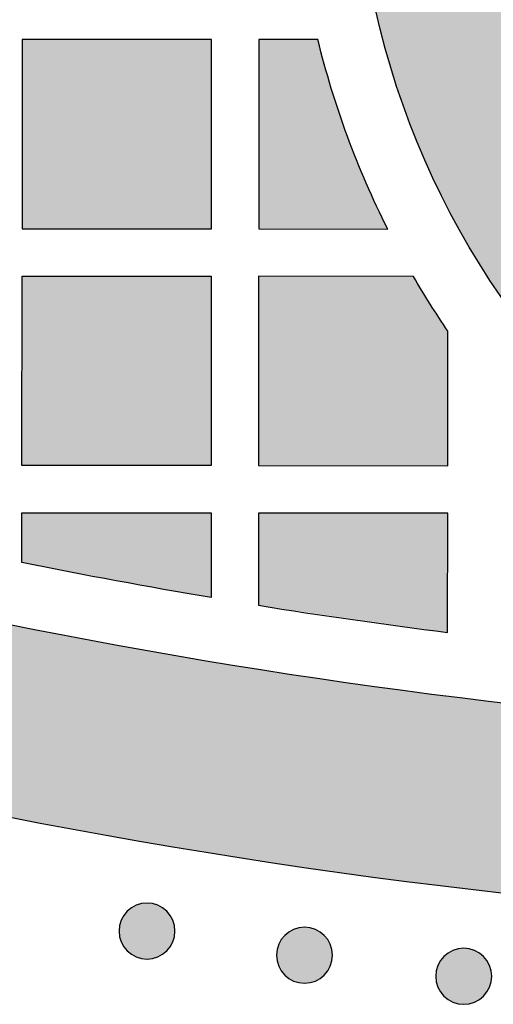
# Model space of a CAD drawing. Header units: millimetres. Extents: x -3873 to -97, y 912 to 4165.
# Tile 380 of 656: x -1729 to -1699, y 2516 to 2578. Entities that reach past the tile are written whole.
import ezdxf

# ---------------------------------------------------------------- set-up
doc = ezdxf.new("R2010")
doc.units = ezdxf.units.MM
doc.layers.add('pattern', color=7, linetype='Continuous', true_color=0x000000)

msp = doc.modelspace()

# ---------------------------------------------------------------- hatches: boundary and pattern name
at = {"layer": 'pattern'}
for points in [[(-1656.793, 2630.508), (-1657.667, 2630.456), (-1658.547, 2630.384), (-1659.433, 2630.293), (-1660.324, 2630.181), (-1661.219, 2630.048), (-1662.117, 2629.894), (-1663.019, 2629.718), (-1663.922, 2629.521), (-1664.827, 2629.301), (-1665.733, 2629.059), (-1666.638, 2628.795), (-1667.543, 2628.507), (-1668.446, 2628.196), (-1669.346, 2627.863), (-1670.243, 2627.506), (-1671.136, 2627.125), (-1672.024, 2626.722), (-1672.905, 2626.295), (-1673.78, 2625.845), (-1674.647, 2625.372), (-1675.505, 2624.877), (-1676.353, 2624.358), (-1677.192, 2623.818), (-1678.018, 2623.255), (-1678.833, 2622.67), (-1679.635, 2622.064), (-1680.423, 2621.438), (-1681.196, 2620.79), (-1681.954, 2620.123), (-1682.695, 2619.437), (-1683.42, 2618.732), (-1684.127, 2618.008), (-1684.816, 2617.268), (-1685.486, 2616.51), (-1686.136, 2615.737), (-1686.766, 2614.948), (-1687.376, 2614.145), (-1687.964, 2613.328), (-1688.531, 2612.498), (-1689.076, 2611.656), (-1689.599, 2610.804), (-1690.099, 2609.941), (-1690.577, 2609.068), (-1691.031, 2608.188), (-1691.462, 2607.299), (-1691.87, 2606.404), (-1692.254, 2605.503), (-1692.615, 2604.597), (-1692.952, 2603.688), (-1693.266, 2602.775), (-1693.556, 2601.859), (-1693.823, 2600.943), (-1694.068, 2600.025), (-1694.289, 2599.108), (-1694.487, 2598.192), (-1694.664, 2597.278), (-1694.818, 2596.366), (-1694.95, 2595.457), (-1695.061, 2594.552), (-1695.151, 2593.652), (-1695.221, 2592.757), (-1695.27, 2591.868), (-1695.3, 2590.985), (-1695.31, 2590.109), (-1695.301, 2589.233), (-1695.273, 2588.35), (-1695.225, 2587.461), (-1695.157, 2586.566), (-1695.069, 2585.665), (-1694.96, 2584.76), (-1694.829, 2583.852), (-1694.676, 2582.939), (-1694.501, 2582.025), (-1694.304, 2581.108), (-1694.085, 2580.191), (-1693.842, 2579.273), (-1693.577, 2578.356), (-1693.288, 2577.44), (-1692.976, 2576.526), (-1692.64, 2575.616), (-1692.281, 2574.71), (-1691.898, 2573.808), (-1691.492, 2572.912), (-1691.063, 2572.023), (-1690.61, 2571.141), (-1690.134, 2570.268), (-1689.635, 2569.404), (-1689.114, 2568.551), (-1688.57, 2567.708), (-1688.005, 2566.877), (-1687.418, 2566.06), (-1686.81, 2565.255), (-1686.181, 2564.465), (-1685.532, 2563.691), (-1684.863, 2562.932), (-1684.176, 2562.19), (-1683.47, 2561.466), (-1682.746, 2560.759), (-1682.006, 2560.072), (-1681.249, 2559.403), (-1680.477, 2558.755), (-1679.691, 2558.126), (-1678.89, 2557.519), (-1678.076, 2556.933), (-1677.25, 2556.369), (-1676.413, 2555.827), (-1675.565, 2555.307), (-1674.708, 2554.81), (-1673.842, 2554.335), (-1672.968, 2553.884), (-1672.087, 2553.455), (-1671.201, 2553.05), (-1670.309, 2552.669), (-1669.412, 2552.31), (-1668.512, 2551.975), (-1667.61, 2551.663), (-1666.706, 2551.374), (-1665.801, 2551.107), (-1664.896, 2550.864), (-1663.991, 2550.642), (-1663.088, 2550.443), (-1662.187, 2550.266), (-1661.288, 2550.111), (-1660.394, 2549.976), (-1659.503, 2549.863), (-1658.618, 2549.77), (-1657.737, 2549.696), (-1656.863, 2549.643), (-1656.873, 2537.632), (-1658.014, 2537.689), (-1659.164, 2537.771), (-1660.32, 2537.88), (-1661.483, 2538.015), (-1662.653, 2538.178), (-1663.827, 2538.369), (-1665.005, 2538.588), (-1666.187, 2538.836), (-1667.37, 2539.113), (-1668.555, 2539.419), (-1669.74, 2539.755), (-1670.925, 2540.121), (-1672.107, 2540.518), (-1673.286, 2540.945), (-1674.461, 2541.402), (-1675.63, 2541.891), (-1676.793, 2542.41), (-1677.949, 2542.959), (-1679.095, 2543.539), (-1680.232, 2544.15), (-1681.357, 2544.791), (-1682.47, 2545.461), (-1683.57, 2546.162), (-1684.654, 2546.891), (-1685.723, 2547.649), (-1686.775, 2548.436), (-1687.809, 2549.25), (-1688.823, 2550.091), (-1689.818, 2550.958), (-1690.791, 2551.851), (-1691.742, 2552.769), (-1692.67, 2553.71), (-1693.574, 2554.675), (-1694.453, 2555.662), (-1695.307, 2556.67), (-1696.134, 2557.698), (-1696.934, 2558.746), (-1697.706, 2559.811), (-1698.45, 2560.894), (-1699.165, 2561.992), (-1699.85, 2563.105), (-1700.506, 2564.231), (-1701.132, 2565.37), (-1701.727, 2566.52), (-1702.292, 2567.68), (-1702.826, 2568.849), (-1703.329, 2570.025), (-1703.802, 2571.208), (-1704.243, 2572.396), (-1704.653, 2573.588), (-1705.033, 2574.783), (-1705.382, 2575.98), (-1705.701, 2577.178), (-1705.989, 2578.376), (-1706.248, 2579.572), (-1706.478, 2580.766), (-1706.678, 2581.956), (-1706.85, 2583.142), (-1706.994, 2584.323), (-1707.11, 2585.498), (-1707.199, 2586.666), (-1707.262, 2587.826), (-1707.298, 2588.977), (-1707.31, 2590.119), (-1707.296, 2591.262), (-1707.258, 2592.413), (-1707.193, 2593.573), (-1707.102, 2594.741), (-1706.984, 2595.915), (-1706.838, 2597.096), (-1706.664, 2598.282), (-1706.461, 2599.472), (-1706.23, 2600.665), (-1705.969, 2601.861), (-1705.678, 2603.058), (-1705.357, 2604.255), (-1705.006, 2605.452), (-1704.625, 2606.646), (-1704.212, 2607.838), (-1703.769, 2609.025), (-1703.294, 2610.207), (-1702.789, 2611.382), (-1702.253, 2612.55), (-1701.686, 2613.709), (-1701.089, 2614.858), (-1700.461, 2615.996), (-1699.803, 2617.121), (-1699.116, 2618.233), (-1698.399, 2619.33), (-1697.653, 2620.411), (-1696.879, 2621.475), (-1696.077, 2622.521), (-1695.249, 2623.548), (-1694.393, 2624.554), (-1693.513, 2625.54), (-1692.607, 2626.503), (-1691.677, 2627.443), (-1690.725, 2628.359), (-1689.75, 2629.25), (-1688.754, 2630.116), (-1687.738, 2630.955), (-1686.702, 2631.767), (-1685.649, 2632.552), (-1684.579, 2633.308), (-1683.493, 2634.036), (-1682.392, 2634.734), (-1681.278, 2635.403), (-1680.152, 2636.042), (-1679.014, 2636.65), (-1677.867, 2637.228), (-1676.71, 2637.776), (-1675.546, 2638.293), (-1674.376, 2638.779), (-1673.2, 2639.235), (-1672.02, 2639.66), (-1670.837, 2640.054), (-1669.653, 2640.418), (-1668.467, 2640.752), (-1667.282, 2641.057), (-1666.097, 2641.331), (-1664.915, 2641.577), (-1663.737, 2641.794), (-1662.562, 2641.983), (-1661.393, 2642.143), (-1660.229, 2642.277), (-1659.072, 2642.384), (-1657.923, 2642.464), (-1656.782, 2642.519)], [(-1875.086, 2603.517), (-1869.226, 2599.36), (-1863.27, 2595.304), (-1857.222, 2591.354), (-1851.084, 2587.511), (-1844.86, 2583.779), (-1838.55, 2580.16), (-1832.16, 2576.658), (-1825.692, 2573.275), (-1819.15, 2570.013), (-1812.536, 2566.875), (-1805.855, 2563.863), (-1799.11, 2560.979), (-1792.305, 2558.225), (-1785.443, 2555.604), (-1778.529, 2553.116), (-1771.566, 2550.763), (-1764.558, 2548.548), (-1757.51, 2546.47), (-1750.425, 2544.53), (-1743.307, 2542.731), (-1736.162, 2541.073), (-1728.992, 2539.555), (-1721.802, 2538.18), (-1714.596, 2536.946), (-1707.379, 2535.854), (-1700.154, 2534.904), (-1692.926, 2534.096), (-1685.699, 2533.429), (-1678.476, 2532.903), (-1671.263, 2532.517), (-1664.062, 2532.27), (-1656.878, 2532.162), (-1656.889, 2520.162), (-1665.283, 2520.298), (-1673.703, 2520.617), (-1682.142, 2521.122), (-1690.596, 2521.812), (-1699.057, 2522.691), (-1707.519, 2523.758), (-1715.976, 2525.014), (-1724.423, 2526.46), (-1732.852, 2528.095), (-1741.257, 2529.92), (-1749.632, 2531.934), (-1757.97, 2534.137), (-1766.266, 2536.527), (-1774.513, 2539.103), (-1782.704, 2541.863), (-1790.833, 2544.807), (-1798.895, 2547.93), (-1806.883, 2551.232), (-1814.792, 2554.71), (-1822.615, 2558.36), (-1830.348, 2562.179), (-1837.984, 2566.165), (-1845.519, 2570.313), (-1852.947, 2574.619), (-1860.264, 2579.08), (-1867.464, 2583.691), (-1874.544, 2588.448), (-1881.499, 2593.346), (-1888.324, 2598.38), (-1895.017, 2603.546), (-1901.574, 2608.838), (-1907.99, 2614.252), (-1905.847, 2613.942), (-1903.708, 2613.583), (-1901.574, 2613.175), (-1899.447, 2612.717), (-1897.329, 2612.21), (-1895.221, 2611.654), (-1893.126, 2611.049), (-1891.045, 2610.397), (-1888.979, 2609.696), (-1886.93, 2608.949), (-1884.9, 2608.155), (-1882.891, 2607.315), (-1880.903, 2606.431), (-1878.939, 2605.502), (-1876.999, 2604.531)], [(-1728.448, 2564.679), (-1716.448, 2564.669), (-1716.438, 2576.668), (-1728.438, 2576.679)], [(-1705.269, 2564.659), (-1705.969, 2566.098), (-1706.628, 2567.558), (-1707.246, 2569.038), (-1707.823, 2570.535), (-1708.356, 2572.048), (-1708.846, 2573.575), (-1709.292, 2575.113), (-1709.694, 2576.662), (-1713.438, 2576.666), (-1713.448, 2564.666)], [(-1716.461, 2549.669), (-1728.461, 2549.679), (-1728.451, 2561.679), (-1716.451, 2561.668)], [(-1701.454, 2558.196), (-1702.024, 2559.046), (-1702.579, 2559.907), (-1703.118, 2560.777), (-1703.641, 2561.657), (-1713.451, 2561.666), (-1713.461, 2549.666), (-1701.461, 2549.655)], [(-1728.466, 2543.53), (-1728.464, 2546.679), (-1716.464, 2546.668), (-1716.469, 2541.308)], [(-1713.469, 2540.816), (-1701.471, 2539.098), (-1701.464, 2546.655), (-1713.464, 2546.666)], [(-1719.273, 2518.918), (-1719.301, 2518.89), (-1719.33, 2518.863), (-1719.36, 2518.837), (-1719.391, 2518.81), (-1719.423, 2518.785), (-1719.455, 2518.759), (-1719.488, 2518.735), (-1719.523, 2518.711), (-1719.557, 2518.687), (-1719.593, 2518.665), (-1719.63, 2518.643), (-1719.667, 2518.621), (-1719.705, 2518.601), (-1719.744, 2518.581), (-1719.783, 2518.563), (-1719.823, 2518.545), (-1719.864, 2518.528), (-1719.905, 2518.512), (-1719.947, 2518.497), (-1719.99, 2518.482), (-1720.033, 2518.469), (-1720.076, 2518.457), (-1720.12, 2518.446), (-1720.165, 2518.437), (-1720.209, 2518.428), (-1720.254, 2518.42), (-1720.299, 2518.414), (-1720.345, 2518.409), (-1720.391, 2518.405), (-1720.436, 2518.402), (-1720.482, 2518.4), (-1720.528, 2518.399), (-1720.574, 2518.4), (-1720.62, 2518.402), (-1720.666, 2518.405), (-1720.711, 2518.409), (-1720.757, 2518.414), (-1720.802, 2518.421), (-1720.847, 2518.428), (-1720.892, 2518.437), (-1720.936, 2518.447), (-1720.98, 2518.458), (-1721.023, 2518.47), (-1721.066, 2518.483), (-1721.109, 2518.498), (-1721.151, 2518.513), (-1721.192, 2518.529), (-1721.233, 2518.546), (-1721.273, 2518.564), (-1721.312, 2518.583), (-1721.351, 2518.602), (-1721.389, 2518.623), (-1721.426, 2518.644), (-1721.463, 2518.666), (-1721.498, 2518.689), (-1721.533, 2518.713), (-1721.567, 2518.737), (-1721.601, 2518.761), (-1721.633, 2518.787), (-1721.665, 2518.812), (-1721.695, 2518.839), (-1721.725, 2518.865), (-1721.754, 2518.893), (-1721.782, 2518.92), (-1721.81, 2518.948), (-1721.837, 2518.977), (-1721.864, 2519.007), (-1721.89, 2519.038), (-1721.916, 2519.07), (-1721.941, 2519.102), (-1721.965, 2519.135), (-1721.989, 2519.17), (-1722.013, 2519.204), (-1722.036, 2519.24), (-1722.058, 2519.277), (-1722.079, 2519.314), (-1722.099, 2519.352), (-1722.119, 2519.391), (-1722.138, 2519.43), (-1722.156, 2519.47), (-1722.173, 2519.511), (-1722.189, 2519.552), (-1722.204, 2519.594), (-1722.218, 2519.637), (-1722.231, 2519.68), (-1722.243, 2519.723), (-1722.254, 2519.767), (-1722.264, 2519.812), (-1722.272, 2519.856), (-1722.28, 2519.901), (-1722.286, 2519.946), (-1722.292, 2519.992), (-1722.296, 2520.038), (-1722.299, 2520.083), (-1722.3, 2520.129), (-1722.301, 2520.175), (-1722.3, 2520.221), (-1722.298, 2520.267), (-1722.295, 2520.313), (-1722.291, 2520.358), (-1722.286, 2520.404), (-1722.279, 2520.449), (-1722.272, 2520.494), (-1722.263, 2520.539), (-1722.253, 2520.583), (-1722.242, 2520.627), (-1722.23, 2520.67), (-1722.217, 2520.713), (-1722.203, 2520.756), (-1722.188, 2520.798), (-1722.171, 2520.839), (-1722.154, 2520.88), (-1722.136, 2520.92), (-1722.118, 2520.959), (-1722.098, 2520.998), (-1722.077, 2521.036), (-1722.056, 2521.073), (-1722.034, 2521.11), (-1722.011, 2521.145), (-1721.988, 2521.18), (-1721.964, 2521.214), (-1721.939, 2521.248), (-1721.914, 2521.28), (-1721.888, 2521.312), (-1721.862, 2521.342), (-1721.835, 2521.372), (-1721.808, 2521.401), (-1721.78, 2521.429), (-1721.752, 2521.457), (-1721.723, 2521.484), (-1721.693, 2521.511), (-1721.662, 2521.537), (-1721.631, 2521.563), (-1721.598, 2521.588), (-1721.565, 2521.612), (-1721.531, 2521.636), (-1721.496, 2521.66), (-1721.46, 2521.683), (-1721.424, 2521.705), (-1721.386, 2521.726), (-1721.348, 2521.746), (-1721.309, 2521.766), (-1721.27, 2521.785), (-1721.23, 2521.803), (-1721.189, 2521.82), (-1721.148, 2521.836), (-1721.106, 2521.851), (-1721.063, 2521.865), (-1721.02, 2521.878), (-1720.977, 2521.89), (-1720.933, 2521.901), (-1720.889, 2521.911), (-1720.844, 2521.919), (-1720.799, 2521.927), (-1720.754, 2521.933), (-1720.708, 2521.939), (-1720.663, 2521.943), (-1720.617, 2521.946), (-1720.571, 2521.947), (-1720.525, 2521.948), (-1720.479, 2521.947), (-1720.433, 2521.945), (-1720.387, 2521.942), (-1720.342, 2521.938), (-1720.296, 2521.933), (-1720.251, 2521.926), (-1720.206, 2521.919), (-1720.162, 2521.91), (-1720.117, 2521.9), (-1720.073, 2521.889), (-1720.03, 2521.877), (-1719.987, 2521.864), (-1719.944, 2521.85), (-1719.903, 2521.835), (-1719.861, 2521.818), (-1719.82, 2521.801), (-1719.78, 2521.783), (-1719.741, 2521.765), (-1719.702, 2521.745), (-1719.664, 2521.724), (-1719.627, 2521.703), (-1719.591, 2521.681), (-1719.555, 2521.658), (-1719.52, 2521.635), (-1719.486, 2521.611), (-1719.453, 2521.586), (-1719.42, 2521.561), (-1719.389, 2521.535), (-1719.358, 2521.509), (-1719.328, 2521.482), (-1719.299, 2521.455), (-1719.271, 2521.427), (-1719.243, 2521.399), (-1719.216, 2521.37), (-1719.19, 2521.34), (-1719.163, 2521.309), (-1719.138, 2521.278), (-1719.112, 2521.245), (-1719.088, 2521.212), (-1719.064, 2521.178), (-1719.04, 2521.143), (-1719.018, 2521.107), (-1718.996, 2521.071), (-1718.974, 2521.033), (-1718.954, 2520.995), (-1718.934, 2520.956), (-1718.916, 2520.917), (-1718.898, 2520.877), (-1718.881, 2520.836), (-1718.865, 2520.795), (-1718.85, 2520.753), (-1718.835, 2520.71), (-1718.822, 2520.667), (-1718.81, 2520.624), (-1718.799, 2520.58), (-1718.79, 2520.536), (-1718.781, 2520.491), (-1718.773, 2520.446), (-1718.767, 2520.401), (-1718.762, 2520.355), (-1718.758, 2520.31), (-1718.755, 2520.264), (-1718.753, 2520.218), (-1718.752, 2520.172), (-1718.753, 2520.126), (-1718.755, 2520.08), (-1718.758, 2520.034), (-1718.762, 2519.989), (-1718.767, 2519.943), (-1718.774, 2519.898), (-1718.781, 2519.853), (-1718.79, 2519.809), (-1718.8, 2519.764), (-1718.811, 2519.72), (-1718.823, 2519.677), (-1718.836, 2519.634), (-1718.851, 2519.591), (-1718.866, 2519.55), (-1718.882, 2519.508), (-1718.899, 2519.467), (-1718.917, 2519.427), (-1718.936, 2519.388), (-1718.955, 2519.349), (-1718.976, 2519.311), (-1718.997, 2519.274), (-1719.019, 2519.238), (-1719.042, 2519.202), (-1719.066, 2519.167), (-1719.09, 2519.133), (-1719.114, 2519.1), (-1719.14, 2519.067), (-1719.165, 2519.036), (-1719.192, 2519.005), (-1719.218, 2518.975), (-1719.246, 2518.946)], [(-1709.287, 2517.387), (-1709.315, 2517.36), (-1709.344, 2517.333), (-1709.374, 2517.306), (-1709.405, 2517.28), (-1709.437, 2517.254), (-1709.469, 2517.229), (-1709.503, 2517.204), (-1709.537, 2517.18), (-1709.572, 2517.157), (-1709.607, 2517.134), (-1709.644, 2517.112), (-1709.681, 2517.091), (-1709.719, 2517.071), (-1709.758, 2517.051), (-1709.797, 2517.032), (-1709.837, 2517.014), (-1709.878, 2516.997), (-1709.92, 2516.981), (-1709.962, 2516.966), (-1710.004, 2516.952), (-1710.047, 2516.939), (-1710.091, 2516.927), (-1710.134, 2516.916), (-1710.179, 2516.906), (-1710.223, 2516.897), (-1710.268, 2516.89), (-1710.314, 2516.883), (-1710.359, 2516.878), (-1710.405, 2516.874), (-1710.451, 2516.871), (-1710.496, 2516.869), (-1710.542, 2516.869), (-1710.588, 2516.869), (-1710.634, 2516.871), (-1710.68, 2516.874), (-1710.726, 2516.878), (-1710.771, 2516.884), (-1710.816, 2516.89), (-1710.861, 2516.898), (-1710.906, 2516.907), (-1710.95, 2516.917), (-1710.994, 2516.928), (-1711.037, 2516.94), (-1711.08, 2516.953), (-1711.123, 2516.967), (-1711.165, 2516.982), (-1711.206, 2516.998), (-1711.247, 2517.015), (-1711.287, 2517.033), (-1711.326, 2517.052), (-1711.365, 2517.072), (-1711.403, 2517.092), (-1711.44, 2517.114), (-1711.477, 2517.136), (-1711.513, 2517.159), (-1711.547, 2517.182), (-1711.582, 2517.206), (-1711.615, 2517.231), (-1711.647, 2517.256), (-1711.679, 2517.282), (-1711.709, 2517.308), (-1711.739, 2517.335), (-1711.768, 2517.362), (-1711.796, 2517.39), (-1711.824, 2517.418), (-1711.851, 2517.447), (-1711.878, 2517.477), (-1711.904, 2517.508), (-1711.93, 2517.539), (-1711.955, 2517.572), (-1711.98, 2517.605), (-1712.004, 2517.639), (-1712.027, 2517.674), (-1712.05, 2517.71), (-1712.072, 2517.746), (-1712.093, 2517.784), (-1712.113, 2517.822), (-1712.133, 2517.86), (-1712.152, 2517.9), (-1712.17, 2517.94), (-1712.187, 2517.981), (-1712.203, 2518.022), (-1712.218, 2518.064), (-1712.232, 2518.106), (-1712.245, 2518.149), (-1712.257, 2518.193), (-1712.268, 2518.237), (-1712.278, 2518.281), (-1712.286, 2518.326), (-1712.294, 2518.371), (-1712.3, 2518.416), (-1712.306, 2518.461), (-1712.31, 2518.507), (-1712.313, 2518.553), (-1712.315, 2518.599), (-1712.315, 2518.645), (-1712.314, 2518.691), (-1712.313, 2518.736), (-1712.31, 2518.782), (-1712.305, 2518.828), (-1712.3, 2518.873), (-1712.294, 2518.919), (-1712.286, 2518.964), (-1712.277, 2519.008), (-1712.267, 2519.052), (-1712.256, 2519.096), (-1712.244, 2519.14), (-1712.231, 2519.183), (-1712.217, 2519.225), (-1712.202, 2519.267), (-1712.186, 2519.309), (-1712.169, 2519.349), (-1712.151, 2519.389), (-1712.132, 2519.429), (-1712.112, 2519.467), (-1712.091, 2519.505), (-1712.07, 2519.543), (-1712.048, 2519.579), (-1712.025, 2519.615), (-1712.002, 2519.65), (-1711.978, 2519.684), (-1711.953, 2519.717), (-1711.928, 2519.75), (-1711.902, 2519.781), (-1711.876, 2519.812), (-1711.849, 2519.842), (-1711.822, 2519.871), (-1711.794, 2519.899), (-1711.766, 2519.926), (-1711.737, 2519.953), (-1711.707, 2519.98), (-1711.676, 2520.006), (-1711.645, 2520.032), (-1711.612, 2520.057), (-1711.579, 2520.082), (-1711.545, 2520.106), (-1711.51, 2520.129), (-1711.474, 2520.152), (-1711.438, 2520.174), (-1711.4, 2520.195), (-1711.362, 2520.216), (-1711.324, 2520.235), (-1711.284, 2520.254), (-1711.244, 2520.272), (-1711.203, 2520.289), (-1711.162, 2520.305), (-1711.12, 2520.32), (-1711.078, 2520.334), (-1711.035, 2520.347), (-1710.991, 2520.359), (-1710.947, 2520.37), (-1710.903, 2520.38), (-1710.858, 2520.389), (-1710.813, 2520.396), (-1710.768, 2520.403), (-1710.722, 2520.408), (-1710.677, 2520.412), (-1710.631, 2520.415), (-1710.585, 2520.417), (-1710.539, 2520.417), (-1710.493, 2520.417), (-1710.447, 2520.415), (-1710.402, 2520.412), (-1710.356, 2520.408), (-1710.311, 2520.402), (-1710.265, 2520.396), (-1710.22, 2520.388), (-1710.176, 2520.379), (-1710.131, 2520.37), (-1710.088, 2520.359), (-1710.044, 2520.346), (-1710.001, 2520.333), (-1709.959, 2520.319), (-1709.917, 2520.304), (-1709.875, 2520.288), (-1709.835, 2520.271), (-1709.795, 2520.253), (-1709.755, 2520.234), (-1709.716, 2520.214), (-1709.678, 2520.194), (-1709.641, 2520.172), (-1709.605, 2520.15), (-1709.569, 2520.128), (-1709.534, 2520.104), (-1709.5, 2520.08), (-1709.467, 2520.055), (-1709.434, 2520.03), (-1709.403, 2520.004), (-1709.372, 2519.978), (-1709.342, 2519.951), (-1709.313, 2519.924), (-1709.285, 2519.897), (-1709.258, 2519.868), (-1709.23, 2519.839), (-1709.204, 2519.81), (-1709.178, 2519.779), (-1709.152, 2519.747), (-1709.127, 2519.715), (-1709.102, 2519.681), (-1709.078, 2519.647), (-1709.055, 2519.612), (-1709.032, 2519.577), (-1709.01, 2519.54), (-1708.989, 2519.503), (-1708.968, 2519.465), (-1708.949, 2519.426), (-1708.93, 2519.387), (-1708.912, 2519.346), (-1708.895, 2519.306), (-1708.879, 2519.264), (-1708.864, 2519.222), (-1708.85, 2519.18), (-1708.837, 2519.137), (-1708.825, 2519.093), (-1708.814, 2519.049), (-1708.804, 2519.005), (-1708.795, 2518.961), (-1708.788, 2518.916), (-1708.781, 2518.87), (-1708.776, 2518.825), (-1708.772, 2518.779), (-1708.769, 2518.733), (-1708.767, 2518.688), (-1708.766, 2518.642), (-1708.767, 2518.596), (-1708.769, 2518.55), (-1708.772, 2518.504), (-1708.776, 2518.458), (-1708.781, 2518.413), (-1708.788, 2518.368), (-1708.796, 2518.323), (-1708.804, 2518.278), (-1708.814, 2518.234), (-1708.825, 2518.19), (-1708.837, 2518.146), (-1708.851, 2518.103), (-1708.865, 2518.061), (-1708.88, 2518.019), (-1708.896, 2517.978), (-1708.913, 2517.937), (-1708.931, 2517.897), (-1708.95, 2517.858), (-1708.97, 2517.819), (-1708.99, 2517.781), (-1709.011, 2517.744), (-1709.033, 2517.707), (-1709.056, 2517.671), (-1709.08, 2517.636), (-1709.104, 2517.602), (-1709.128, 2517.569), (-1709.154, 2517.537), (-1709.179, 2517.505), (-1709.206, 2517.474), (-1709.233, 2517.445), (-1709.26, 2517.416)], [(-1699.199, 2516.051), (-1699.227, 2516.023), (-1699.256, 2515.996), (-1699.286, 2515.969), (-1699.317, 2515.943), (-1699.348, 2515.917), (-1699.381, 2515.892), (-1699.414, 2515.868), (-1699.448, 2515.844), (-1699.483, 2515.82), (-1699.519, 2515.798), (-1699.555, 2515.776), (-1699.593, 2515.754), (-1699.631, 2515.734), (-1699.669, 2515.714), (-1699.709, 2515.695), (-1699.749, 2515.677), (-1699.79, 2515.66), (-1699.831, 2515.644), (-1699.873, 2515.629), (-1699.915, 2515.615), (-1699.958, 2515.602), (-1700.002, 2515.59), (-1700.046, 2515.579), (-1700.09, 2515.569), (-1700.135, 2515.561), (-1700.18, 2515.553), (-1700.225, 2515.547), (-1700.27, 2515.541), (-1700.316, 2515.537), (-1700.362, 2515.534), (-1700.408, 2515.533), (-1700.454, 2515.532), (-1700.5, 2515.533), (-1700.546, 2515.535), (-1700.591, 2515.538), (-1700.637, 2515.542), (-1700.682, 2515.547), (-1700.728, 2515.554), (-1700.773, 2515.561), (-1700.817, 2515.57), (-1700.862, 2515.58), (-1700.905, 2515.591), (-1700.949, 2515.603), (-1700.992, 2515.616), (-1701.034, 2515.63), (-1701.076, 2515.646), (-1701.118, 2515.662), (-1701.158, 2515.679), (-1701.198, 2515.697), (-1701.238, 2515.716), (-1701.277, 2515.735), (-1701.315, 2515.756), (-1701.352, 2515.777), (-1701.388, 2515.799), (-1701.424, 2515.822), (-1701.459, 2515.845), (-1701.493, 2515.869), (-1701.526, 2515.894), (-1701.559, 2515.919), (-1701.59, 2515.945), (-1701.621, 2515.971), (-1701.651, 2515.998), (-1701.68, 2516.025), (-1701.708, 2516.053), (-1701.735, 2516.081), (-1701.763, 2516.11), (-1701.789, 2516.14), (-1701.815, 2516.171), (-1701.841, 2516.202), (-1701.866, 2516.235), (-1701.891, 2516.268), (-1701.915, 2516.302), (-1701.938, 2516.337), (-1701.961, 2516.373), (-1701.983, 2516.41), (-1702.004, 2516.447), (-1702.025, 2516.485), (-1702.044, 2516.524), (-1702.063, 2516.563), (-1702.081, 2516.603), (-1702.098, 2516.644), (-1702.114, 2516.685), (-1702.129, 2516.727), (-1702.143, 2516.77), (-1702.156, 2516.813), (-1702.168, 2516.856), (-1702.179, 2516.9), (-1702.189, 2516.944), (-1702.198, 2516.989), (-1702.205, 2517.034), (-1702.212, 2517.079), (-1702.217, 2517.125), (-1702.221, 2517.17), (-1702.224, 2517.216), (-1702.226, 2517.262), (-1702.226, 2517.308), (-1702.226, 2517.354), (-1702.224, 2517.4), (-1702.221, 2517.446), (-1702.217, 2517.491), (-1702.211, 2517.537), (-1702.205, 2517.582), (-1702.197, 2517.627), (-1702.189, 2517.672), (-1702.179, 2517.716), (-1702.168, 2517.76), (-1702.156, 2517.803), (-1702.142, 2517.846), (-1702.128, 2517.889), (-1702.113, 2517.931), (-1702.097, 2517.972), (-1702.08, 2518.013), (-1702.062, 2518.053), (-1702.043, 2518.092), (-1702.023, 2518.131), (-1702.003, 2518.169), (-1701.982, 2518.206), (-1701.959, 2518.243), (-1701.937, 2518.278), (-1701.913, 2518.313), (-1701.889, 2518.347), (-1701.865, 2518.38), (-1701.839, 2518.413), (-1701.813, 2518.444), (-1701.787, 2518.475), (-1701.76, 2518.505), (-1701.733, 2518.534), (-1701.706, 2518.562), (-1701.678, 2518.59), (-1701.648, 2518.617), (-1701.619, 2518.643), (-1701.588, 2518.67), (-1701.556, 2518.695), (-1701.524, 2518.721), (-1701.49, 2518.745), (-1701.456, 2518.769), (-1701.421, 2518.793), (-1701.386, 2518.815), (-1701.349, 2518.837), (-1701.312, 2518.859), (-1701.274, 2518.879), (-1701.235, 2518.899), (-1701.196, 2518.918), (-1701.155, 2518.935), (-1701.115, 2518.952), (-1701.073, 2518.968), (-1701.031, 2518.984), (-1700.989, 2518.998), (-1700.946, 2519.011), (-1700.902, 2519.023), (-1700.859, 2519.034), (-1700.814, 2519.043), (-1700.77, 2519.052), (-1700.725, 2519.06), (-1700.679, 2519.066), (-1700.634, 2519.071), (-1700.588, 2519.076), (-1700.542, 2519.078), (-1700.497, 2519.08), (-1700.451, 2519.081), (-1700.405, 2519.08), (-1700.359, 2519.078), (-1700.313, 2519.075), (-1700.267, 2519.071), (-1700.222, 2519.066), (-1700.177, 2519.059), (-1700.132, 2519.052), (-1700.087, 2519.043), (-1700.043, 2519.033), (-1699.999, 2519.022), (-1699.955, 2519.01), (-1699.913, 2518.997), (-1699.87, 2518.983), (-1699.828, 2518.967), (-1699.787, 2518.951), (-1699.746, 2518.934), (-1699.706, 2518.916), (-1699.667, 2518.897), (-1699.628, 2518.878), (-1699.59, 2518.857), (-1699.553, 2518.836), (-1699.516, 2518.814), (-1699.48, 2518.791), (-1699.446, 2518.768), (-1699.411, 2518.743), (-1699.378, 2518.719), (-1699.346, 2518.694), (-1699.314, 2518.668), (-1699.283, 2518.641), (-1699.254, 2518.615), (-1699.225, 2518.588), (-1699.196, 2518.56), (-1699.169, 2518.532), (-1699.142, 2518.503), (-1699.115, 2518.473), (-1699.089, 2518.442), (-1699.063, 2518.41), (-1699.038, 2518.378), (-1699.013, 2518.345), (-1698.989, 2518.311), (-1698.966, 2518.276), (-1698.943, 2518.24), (-1698.921, 2518.203), (-1698.9, 2518.166), (-1698.88, 2518.128), (-1698.86, 2518.089), (-1698.841, 2518.05), (-1698.823, 2518.01), (-1698.806, 2517.969), (-1698.79, 2517.928), (-1698.775, 2517.886), (-1698.761, 2517.843), (-1698.748, 2517.8), (-1698.736, 2517.757), (-1698.725, 2517.713), (-1698.715, 2517.669), (-1698.707, 2517.624), (-1698.699, 2517.579), (-1698.692, 2517.534), (-1698.687, 2517.488), (-1698.683, 2517.443), (-1698.68, 2517.397), (-1698.678, 2517.351), (-1698.678, 2517.305), (-1698.679, 2517.259), (-1698.68, 2517.213), (-1698.683, 2517.167), (-1698.688, 2517.122), (-1698.693, 2517.076), (-1698.699, 2517.031), (-1698.707, 2516.986), (-1698.716, 2516.941), (-1698.726, 2516.897), (-1698.737, 2516.853), (-1698.749, 2516.81), (-1698.762, 2516.767), (-1698.776, 2516.724), (-1698.791, 2516.682), (-1698.807, 2516.641), (-1698.824, 2516.6), (-1698.842, 2516.56), (-1698.861, 2516.521), (-1698.881, 2516.482), (-1698.902, 2516.444), (-1698.923, 2516.407), (-1698.945, 2516.37), (-1698.968, 2516.335), (-1698.991, 2516.3), (-1699.015, 2516.266), (-1699.04, 2516.232), (-1699.065, 2516.2), (-1699.091, 2516.168), (-1699.117, 2516.138), (-1699.144, 2516.108), (-1699.171, 2516.079)]]:
    msp.add_hatch(color=256, dxfattribs=at).paths.add_polyline_path(points, flags=0)

# ---------------------------------------------------------------- linework, layer by layer
for points in [[(-1728.448, 2564.679), (-1716.448, 2564.669), (-1716.438, 2576.668), (-1728.438, 2576.679)], [(-1716.461, 2549.669), (-1728.461, 2549.679), (-1728.451, 2561.679), (-1716.451, 2561.668)]]:
    msp.add_lwpolyline(points, close=True, dxfattribs=at)
for points in [[(-1709.694, 2576.662), (-1713.438, 2576.666), (-1713.448, 2564.666), (-1705.269, 2564.659)], [(-1703.641, 2561.657), (-1713.451, 2561.666), (-1713.461, 2549.666), (-1701.461, 2549.655), (-1701.454, 2558.196)], [(-1728.466, 2543.53), (-1728.464, 2546.679), (-1716.464, 2546.668), (-1716.469, 2541.308)], [(-1701.471, 2539.098), (-1701.464, 2546.655), (-1713.464, 2546.666), (-1713.469, 2540.816)]]:
    msp.add_lwpolyline(points, dxfattribs=at)
at = {"layer": 'pattern', "extrusion": (0, 0, -1)}
for centre in [(1720.527, 2520.174), (1710.541, 2518.643), (1700.452, 2517.306)]:
    msp.add_circle(centre, 1.774, dxfattribs=at)
for centre, radius, start, end in [((1654.828, 2590.074), 52.482, 272.23391, 87.86596), ((1654.795, 2907.856), 387.7, 270.30942, 310.77353), ((1654.828, 2590.074), 56.482, 333.25881, 346.26427), ((1654.828, 2590.074), 56.482, 325.6398, 329.79432), ((1654.795, 2907.856), 371.7, 279.55088, 281.43182)]:
    msp.add_arc(centre, radius, start, end, dxfattribs=at)
at = {"layer": 'pattern'}
for radius, start, end in [(375.7, 234.10174, 269.68229), (371.7, 260.91771, 262.78612)]:
    msp.add_arc((-1654.795, 2907.856), radius, start, end, dxfattribs=at)

doc.saveas('drawing.dxf')
